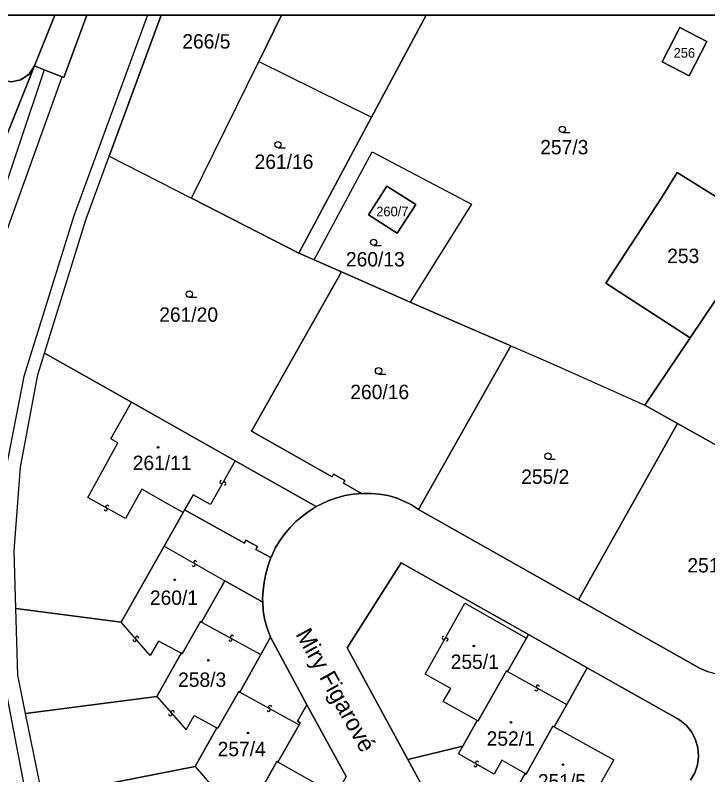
# Model space of a CAD drawing. Extents: x -598233 to -596890, y -1157848 to -1156431.
# Drawn here: x -598050.5 to -597968.6, y -1156520.7 to -1156430.9 of the extents above; entities that cross this region are included whole.
import ezdxf

# ---------------------------------------------------------------- set-up
doc = ezdxf.new("R2010")
doc.units = 0
for name, color, linetype in [('Level 1', 7, 'Continuous'), ('Level 11', 7, 'Continuous'), ('Level 13', 7, 'Continuous'), ('Level 3', 7, 'Continuous'), ('Level 4', 7, 'Continuous'), ('Level 5', 7, 'Continuous'), ('Level 60', 7, 'Continuous'), ('Vrstva 54', 7, 'Continuous'), ('Vrstva 60', 7, 'Continuous'), ('zajmove_uzemi', 7, 'Continuous')]:
    doc.layers.add(name, color=color, linetype=linetype)

msp = doc.modelspace()

# ---------------------------------------------------------------- linework, layer by layer
at = {"layer": 'Level 1'}
for p, q in [((-598048.23, -1156436.86), (-598045.825, -1156430.856)), ((-598045.825, -1156430.856), (-598048.23, -1156436.86)), ((-598033.252, -1156430.856), (-598039.38, -1156447.53)), ((-598021.7, -1156436.33), (-598018.991, -1156430.856)), ((-598008.35, -1156442.93), (-598001.898, -1156430.856))]:
    msp.add_line(p, q, dxfattribs=at)
for points in [[(-598042.02, -1156430.856), (-598044.76, -1156438.22), (-598044.96, -1156438.14)], [(-597968.71, -1156433.98), (-597971.89, -1156432.33), (-597973.99, -1156436.37), (-597970.81, -1156438.02), (-597968.71, -1156433.98)], [(-598048.23, -1156436.86), (-598048.86, -1156437.84), (-598049.82, -1156438.5), (-598050.97, -1156438.74), (-598052.11, -1156438.53), (-598058.73, -1156435.91), (-598060.17, -1156435.49), (-598061.67, -1156435.35), (-598091.63, -1156435.35)], [(-598029.66, -1156452.5), (-598021.7, -1156436.33)], [(-598021.7, -1156436.33), (-598008.35, -1156442.93)], [(-598048.23, -1156436.86), (-598052.09, -1156446.51), (-598058.06, -1156465.8), (-598060.81, -1156475.95), (-598063.01, -1156493.79)], [(-598048.23, -1156436.86), (-598052.09, -1156446.51), (-598058.06, -1156465.8), (-598060.81, -1156475.95), (-598063.01, -1156493.79), (-598062.86, -1156497.43), (-598060.95, -1156504.97)], [(-598047.06, -1156437.32), (-598048.23, -1156436.86)], [(-598044.96, -1156438.14), (-598047.06, -1156437.32)], [(-598016.96, -1156458.99), (-598008.35, -1156442.93)], [(-598015.16, -1156459.78), (-598008.29, -1156447.02), (-597996.52, -1156453.2), (-598003.78, -1156464.78)], [(-598047.04, -1156470.83), (-598042.14, -1156455.04), (-598039.38, -1156447.53)], [(-598039.38, -1156447.53), (-598029.66, -1156452.5)], [(-597962.08, -1156455.76), (-597972.2, -1156449.44), (-597974.06, -1156452.44), (-597980.65, -1156462.56), (-597970.69, -1156469.03)], [(-598003.13, -1156453.24), (-598006.55, -1156451.06), (-598008.73, -1156454.47), (-598005.32, -1156456.65), (-598003.13, -1156453.24)], [(-598016.96, -1156458.99), (-598029.66, -1156452.5)], [(-598015.16, -1156459.78), (-598016.96, -1156458.99)], [(-598011.92, -1156461.2), (-598015.16, -1156459.78)], [(-597964.87, -1156460.37), (-597964.92, -1156460.46), (-597970.69, -1156469.03)], [(-598009.53, -1156487.41), (-598011.67, -1156486.2), (-598011.5, -1156485.87), (-598012.85, -1156485.13), (-598013.02, -1156485.44), (-598022.56, -1156480.06), (-598011.92, -1156461.2)], [(-598003.78, -1156464.78), (-598011.92, -1156461.2)], [(-597991.89, -1156469.96), (-597997.36, -1156467.6), (-598003.78, -1156464.78)], [(-597970.69, -1156469.03), (-597976.04, -1156476.97)], [(-598002.81, -1156489.32), (-597991.89, -1156469.96)], [(-597991.89, -1156469.96), (-597986.88, -1156472.11), (-597976.04, -1156476.97)], [(-598050.42, -1156501.04), (-598050.62, -1156494.22), (-598049.88, -1156484.31), (-598047.84, -1156473.4), (-598047.04, -1156470.83)], [(-598036.75, -1156476.63), (-598047.04, -1156470.83)], [(-598024.47, -1156483.56), (-598036.75, -1156476.63)], [(-597972.16, -1156479.16), (-597976.04, -1156476.97)], [(-597983.9, -1156499.98), (-597972.16, -1156479.16)], [(-597950.9, -1156491.04), (-597972.16, -1156479.16)], [(-598014.89, -1156488.97), (-598024.47, -1156483.56)], [(-598009.53, -1156487.41), (-598010.52, -1156487.5), (-598011.51, -1156487.67), (-598012.47, -1156487.93), (-598013.42, -1156488.26), (-598014.33, -1156488.67), (-598014.89, -1156488.97)], [(-598002.81, -1156489.32), (-598003.65, -1156488.77), (-598004.54, -1156488.31), (-598005.46, -1156487.95), (-598006.43, -1156487.67), (-598007.41, -1156487.49), (-598008.41, -1156487.41), (-598009.53, -1156487.41)], [(-598030.48, -1156489.37), (-598030.64, -1156489.66)], [(-598020.25, -1156495.01), (-598022.03, -1156494.03), (-598021.84, -1156493.68), (-598023.22, -1156492.95), (-598023.4, -1156493.28), (-598030.48, -1156489.37)], [(-598014.89, -1156488.97), (-598015.74, -1156489.5), (-598016.54, -1156490.09), (-598017.3, -1156490.75), (-598018, -1156491.46), (-598018.65, -1156492.23), (-598019.23, -1156493.04), (-598019.74, -1156493.89), (-598020.16, -1156494.8), (-598020.25, -1156495.01)], [(-597983.9, -1156499.98), (-598002.81, -1156489.32)], [(-598030.64, -1156489.66), (-598032.89, -1156493.65)], [(-597950.9, -1156491.04), (-597962.27, -1156506.49), (-597962.96, -1156507.3), (-597963.74, -1156507.93), (-597964.63, -1156508.4), (-597965.59, -1156508.71), (-597966.58, -1156508.83), (-597967.59, -1156508.77), (-597968.56, -1156508.53), (-597969.48, -1156508.12), (-597983.9, -1156499.98)], [(-598032.89, -1156493.65), (-598037.96, -1156502.62)], [(-598020.25, -1156495.01), (-598020.59, -1156495.95), (-598020.86, -1156496.91), (-598021.06, -1156497.89), (-598021.18, -1156498.89), (-598021.24, -1156499.88), (-598021.23, -1156500.28)], [(-598004.05, -1156518.88), (-598011.24, -1156505.68), (-598004.85, -1156495.63), (-597989.81, -1156504.11)], [(-598025.71, -1156497.75), (-598028.45, -1156502.62)], [(-598021.23, -1156500.28), (-598025.71, -1156497.75)], [(-598020.29, -1156504.43), (-598020.75, -1156503.23), (-598021, -1156502.26), (-598021.16, -1156501.27), (-598021.23, -1156500.28)], [(-598037.96, -1156502.62), (-598050.42, -1156501.04)], [(-598049.27, -1156513.45), (-598050.2, -1156508.91), (-598050.42, -1156501.04)], [(-598028.45, -1156502.62), (-598028.57, -1156502.55), (-598030.74, -1156506.39), (-598030.86, -1156506.32)], [(-598021.44, -1156506.47), (-598020.29, -1156504.43)], [(-598020.29, -1156504.43), (-598016, -1156512.41)], [(-597992.27, -1156508.47), (-597990.04, -1156504.52)], [(-597990.04, -1156504.52), (-597989.81, -1156504.11)], [(-597982.85, -1156508.05), (-597989.81, -1156504.11)], [(-598030.86, -1156506.32), (-598033.74, -1156511.42)], [(-598023.94, -1156510.91), (-598021.44, -1156506.47)], [(-597995.85, -1156514.25), (-597995.73, -1156514.32), (-597992.39, -1156508.4), (-597992.27, -1156508.47)], [(-597985.28, -1156512.36), (-597982.85, -1156508.05)], [(-597982.85, -1156508.05), (-597972.23, -1156514.03), (-597971.9, -1156514.23), (-597971.13, -1156514.87), (-597970.5, -1156515.66), (-597970.04, -1156516.55), (-597969.76, -1156517.52), (-597969.69, -1156518.52), (-597969.82, -1156519.52), (-597970.14, -1156520.47), (-597970.65, -1156521.34)], [(-598026.64, -1156515.12), (-598026.52, -1156515.19), (-598024.06, -1156510.84), (-598023.94, -1156510.91)], [(-598033.74, -1156511.42), (-598049.27, -1156513.45)], [(-598016, -1156512.41), (-598017.1, -1156514.36), (-598016.8, -1156514.53), (-598016.93, -1156514.77)], [(-598011.37, -1156520.91), (-598016, -1156512.41)], [(-597986.78, -1156515.01), (-597985.28, -1156512.36)], [(-598047.27, -1156523.25), (-598049.27, -1156513.45)], [(-598016.93, -1156514.77), (-598019.43, -1156519.19)], [(-597997.57, -1156517.3), (-597995.85, -1156514.25)], [(-598029.23, -1156519.7), (-598026.64, -1156515.12)], [(-597990.21, -1156520.53), (-597990.09, -1156520.6), (-597986.9, -1156514.94), (-597986.78, -1156515.01)], [(-598004.05, -1156518.88), (-597997.57, -1156517.3)], [(-598019.43, -1156519.19), (-598019.55, -1156519.12), (-598022.01, -1156523.48), (-598022.13, -1156523.41)], [(-598004.05, -1156518.88), (-597996.8, -1156532.21)], [(-598047.27, -1156523.25), (-598029.23, -1156519.7)], [(-597993.07, -1156525.61), (-597990.21, -1156520.53)]]:
    msp.add_lwpolyline(points, dxfattribs=at)
at = {"layer": 'Level 13'}
for centre, start, end in [((-598026.1, -1156486.059), 97.66417, 330.25417), ((-598025.78, -1156486.242), 277.87863, 149.97662), ((-598039.792, -1156489.3), 188.14351, 60.24151), ((-598039.609, -1156488.98), 7.92906, 240.51906), ((-598029.392, -1156495.859), 187.43059, 60.02059), ((-598029.207, -1156495.541), 7.64504, 239.74304), ((-598036.381, -1156504.729), 168.12779, 40.22579), ((-598036.1, -1156504.49), 347.91334, 220.50334), ((-598025.039, -1156504.701), 188.38201, 60.97201), ((-598024.86, -1156504.379), 8.59646, 240.69446), ((-597999.82, -1156504.508), 98.00523, 330.10323), ((-597999.5, -1156504.691), 277.79078, 150.38078), ((-597988.689, -1156510.26), 8.27639, 240.37439), ((-597988.87, -1156510.58), 188.06193, 60.65193), ((-598020.529, -1156513.001), 188.31925, 60.90925), ((-598020.35, -1156512.679), 8.53371, 240.63171), ((-598032.16, -1156513.52), 168.06717, 40.65717), ((-598031.879, -1156513.281), 348.28162, 220.37962), ((-597995.889, -1156519.25), 7.79409, 240.38409), ((-597996.072, -1156519.57), 188.00855, 60.10655)]:
    msp.add_arc(centre, 0.184, start, end, dxfattribs=at)
at = {"layer": 'Level 3'}
for points in [[(-598034.862, -1156430.856), (-598043.55, -1156454.58), (-598049.48, -1156473.59), (-598051.59, -1156484.51)], [(-598047.06, -1156437.32), (-598055.87, -1156463.47), (-598060.05, -1156479.87), (-598060.95, -1156504.97)], [(-598054, -1156463.26), (-598044.96, -1156438.14)], [(-598030.64, -1156489.66), (-598031.58, -1156489.14), (-598035.53, -1156486.9), (-598037.47, -1156490.39), (-598041.92, -1156487.9), (-598039.98, -1156484.4), (-598038.35, -1156481.44), (-598039.19, -1156480.97), (-598036.75, -1156476.63)], [(-598024.47, -1156483.56), (-598027.4, -1156488.74), (-598029.44, -1156487.58), (-598030.48, -1156489.37)], [(-598032.89, -1156493.65), (-598025.71, -1156497.75)], [(-597995.85, -1156514.25), (-597999.87, -1156512.04), (-597998.99, -1156510.48), (-598002.02, -1156508.78), (-597997.31, -1156500.41), (-597990.04, -1156504.52)], [(-598030.86, -1156506.32), (-598033.55, -1156504.87), (-598034.53, -1156506.6), (-598037.96, -1156502.62)], [(-598028.45, -1156502.62), (-598021.44, -1156506.47)], [(-597992.27, -1156508.47), (-597985.28, -1156512.36)], [(-598051.92, -1156509.11), (-598045.73, -1156541.48), (-598042.43, -1156556.77), (-598039.68, -1156570.07), (-598035.04, -1156595.02), (-598033.77, -1156612.84), (-598035.27, -1156624.57), (-598039.64, -1156650.02), (-598039.81, -1156650.94), (-598043.59, -1156670.59), (-598049.32, -1156703.38), (-598051.22, -1156724.05)], [(-598023.94, -1156510.91), (-598016.93, -1156514.77)], [(-598033.74, -1156511.42), (-598030.3, -1156515.39), (-598029.32, -1156513.67), (-598026.64, -1156515.12)], [(-597986.78, -1156515.01), (-597979.71, -1156518.93), (-597984.93, -1156528.17), (-597987.97, -1156526.45), (-597988.84, -1156527.99), (-597993.07, -1156525.61)], [(-597990.21, -1156520.53), (-597992.94, -1156518.96), (-597993.86, -1156520.6), (-597998.09, -1156518.22), (-597997.57, -1156517.3)], [(-598012.59, -1156523.06), (-598019.43, -1156519.19)], [(-598029.23, -1156519.7), (-598025.77, -1156523.69), (-598024.76, -1156521.89), (-598022.13, -1156523.41)]]:
    msp.add_lwpolyline(points, dxfattribs=at)
at = {"layer": 'Level 5'}
for p, q in [((-597985.79, -1156444.73), (-597984.915, -1156444.73)), ((-598019.42, -1156446.55), (-598018.545, -1156446.55)), ((-598008.1, -1156458.1), (-598007.225, -1156458.1)), ((-598029.9, -1156464.22), (-598029.025, -1156464.22)), ((-598007.53, -1156473.29), (-598006.655, -1156473.29)), ((-597987.5, -1156483.38), (-597986.625, -1156483.38))]:
    msp.add_line(p, q, dxfattribs=at)
for centre, radius in [((-597985.79, -1156444.355), 0.375), ((-598019.42, -1156446.175), 0.375), ((-598008.1, -1156457.725), 0.375), ((-598029.9, -1156463.845), 0.375), ((-598007.53, -1156472.915), 0.375), ((-598033.59, -1156481.97), 0.09), ((-598033.59, -1156481.97), 0.0521), ((-597987.5, -1156483.005), 0.375), ((-598031.64, -1156497.63), 0.09), ((-598031.64, -1156497.63), 0.0521), ((-597996.26, -1156505.45), 0.09), ((-597996.26, -1156505.45), 0.0521), ((-598027.66, -1156507.16), 0.09), ((-598027.66, -1156507.16), 0.0521), ((-597991.87, -1156514.48), 0.09), ((-597991.87, -1156514.48), 0.0521), ((-598022.98, -1156515.74), 0.09), ((-598022.98, -1156515.74), 0.0521), ((-597985.71, -1156519.49), 0.09), ((-597985.71, -1156519.49), 0.0521)]:
    msp.add_circle(centre, radius, dxfattribs=at)
at = {"layer": 'Level 60'}
for points in [[(-597971.89, -1156432.33), (-597968.71, -1156433.98), (-597970.81, -1156438.02), (-597973.99, -1156436.37)], [(-598053, -1156568.63), (-598070.48, -1156497.77), (-598074.43, -1156498.05), (-598075.78, -1156496.36), (-598085.91, -1156458.14), (-598091.63, -1156435.35), (-598061.67, -1156435.35), (-598060.17, -1156435.49), (-598058.73, -1156435.91), (-598052.11, -1156438.53), (-598050.97, -1156438.74), (-598049.82, -1156438.5), (-598048.86, -1156437.84), (-598048.23, -1156436.86), (-598052.09, -1156446.51), (-598058.06, -1156465.8), (-598060.81, -1156475.95), (-598063.01, -1156493.79), (-598062.86, -1156497.43), (-598060.95, -1156504.97), (-598057.74, -1156526.78), (-598053.7, -1156549.77), (-598049.13, -1156568.65)], [(-598008.35, -1156442.93), (-598016.96, -1156458.99), (-598029.66, -1156452.5), (-598021.7, -1156436.33)], [(-598015.16, -1156459.78), (-598008.29, -1156447.02), (-597996.52, -1156453.2), (-598003.78, -1156464.78), (-598011.92, -1156461.2)], [(-598011.67, -1156486.2), (-598009.53, -1156487.41), (-598010.52, -1156487.5), (-598011.51, -1156487.67), (-598012.47, -1156487.93), (-598013.42, -1156488.26), (-598014.33, -1156488.67), (-598014.89, -1156488.97), (-598024.47, -1156483.56), (-598036.75, -1156476.63), (-598047.04, -1156470.83), (-598042.14, -1156455.04), (-598039.38, -1156447.53), (-598029.66, -1156452.5), (-598016.96, -1156458.99), (-598015.16, -1156459.78), (-598011.92, -1156461.2), (-598022.56, -1156480.06), (-598013.02, -1156485.44), (-598012.85, -1156485.13), (-598011.5, -1156485.87)], [(-597972.2, -1156449.44), (-597962.08, -1156455.76), (-597964.87, -1156460.37), (-597964.92, -1156460.46), (-597970.69, -1156469.03), (-597980.65, -1156462.56), (-597974.06, -1156452.44)], [(-598006.55, -1156451.06), (-598003.13, -1156453.24), (-598005.32, -1156456.65), (-598008.73, -1156454.47)], [(-598003.13, -1156453.24), (-598006.55, -1156451.06), (-598008.73, -1156454.47), (-598005.32, -1156456.65)], [(-597939.09, -1156474.97), (-597950.9, -1156491.04), (-597972.16, -1156479.16), (-597976.04, -1156476.97), (-597970.69, -1156469.03), (-597964.92, -1156460.46), (-597964.87, -1156460.37), (-597947.46, -1156470.23)], [(-597991.89, -1156469.96), (-598002.81, -1156489.32), (-598003.65, -1156488.77), (-598004.54, -1156488.31), (-598005.46, -1156487.95), (-598006.43, -1156487.67), (-598007.41, -1156487.49), (-598008.41, -1156487.41), (-598009.53, -1156487.41), (-598011.67, -1156486.2), (-598011.5, -1156485.87), (-598012.85, -1156485.13), (-598013.02, -1156485.44), (-598022.56, -1156480.06), (-598011.92, -1156461.2), (-598003.78, -1156464.78), (-597997.36, -1156467.6)], [(-597976.04, -1156476.97), (-597972.16, -1156479.16), (-597983.9, -1156499.98), (-598002.81, -1156489.32), (-597991.89, -1156469.96), (-597986.88, -1156472.11)], [(-598014.89, -1156488.97), (-598015.74, -1156489.5), (-598016.54, -1156490.09), (-598017.3, -1156490.75), (-598018, -1156491.46), (-598018.65, -1156492.23), (-598019.23, -1156493.04), (-598019.74, -1156493.89), (-598020.16, -1156494.8), (-598020.25, -1156495.01), (-598022.03, -1156494.03), (-598021.84, -1156493.68), (-598023.22, -1156492.95), (-598023.4, -1156493.28), (-598030.48, -1156489.37), (-598030.64, -1156489.66), (-598032.89, -1156493.65), (-598037.96, -1156502.62), (-598050.42, -1156501.04), (-598050.62, -1156494.22), (-598049.88, -1156484.31), (-598047.84, -1156473.4), (-598047.04, -1156470.83), (-598036.75, -1156476.63), (-598024.47, -1156483.56)], [(-597972.16, -1156479.16), (-597950.9, -1156491.04), (-597962.27, -1156506.49), (-597962.96, -1156507.3), (-597963.74, -1156507.93), (-597964.63, -1156508.4), (-597965.59, -1156508.71), (-597966.58, -1156508.83), (-597967.59, -1156508.77), (-597968.56, -1156508.53), (-597969.48, -1156508.12), (-597983.9, -1156499.98)], [(-598022.03, -1156494.03), (-598020.25, -1156495.01), (-598020.59, -1156495.95), (-598020.86, -1156496.91), (-598021.06, -1156497.89), (-598021.18, -1156498.89), (-598021.24, -1156499.88), (-598021.23, -1156500.28), (-598025.71, -1156497.75), (-598028.45, -1156502.62), (-598028.57, -1156502.55), (-598030.74, -1156506.39), (-598030.86, -1156506.32), (-598033.74, -1156511.42), (-598049.27, -1156513.45), (-598050.2, -1156508.91), (-598050.42, -1156501.04), (-598037.96, -1156502.62), (-598032.89, -1156493.65), (-598030.64, -1156489.66), (-598030.48, -1156489.37), (-598023.4, -1156493.28), (-598023.22, -1156492.95), (-598021.84, -1156493.68)], [(-598004.05, -1156518.88), (-598011.24, -1156505.68), (-598004.85, -1156495.63), (-597989.81, -1156504.11), (-597990.04, -1156504.52), (-597992.27, -1156508.47), (-597992.39, -1156508.4), (-597995.73, -1156514.32), (-597995.85, -1156514.25), (-597997.57, -1156517.3)], [(-598025.71, -1156497.75), (-598021.23, -1156500.28), (-598021.16, -1156501.27), (-598021, -1156502.26), (-598020.75, -1156503.23), (-598020.29, -1156504.43), (-598021.44, -1156506.47), (-598023.94, -1156510.91), (-598024.06, -1156510.84), (-598026.52, -1156515.19), (-598026.64, -1156515.12), (-598029.23, -1156519.7), (-598047.27, -1156523.25), (-598049.27, -1156513.45), (-598033.74, -1156511.42), (-598030.86, -1156506.32), (-598030.74, -1156506.39), (-598028.57, -1156502.55), (-598028.45, -1156502.62)], [(-598047.27, -1156523.25), (-598029.23, -1156519.7), (-598026.64, -1156515.12), (-598026.52, -1156515.19), (-598024.06, -1156510.84), (-598023.94, -1156510.91), (-598021.44, -1156506.47), (-598020.29, -1156504.43), (-598016, -1156512.41), (-598017.1, -1156514.36), (-598016.8, -1156514.53), (-598016.93, -1156514.77), (-598019.43, -1156519.19), (-598019.55, -1156519.12), (-598022.01, -1156523.48), (-598022.13, -1156523.41), (-598024.72, -1156527.99), (-598045.03, -1156534.17)], [(-598004.05, -1156518.88), (-597997.57, -1156517.3), (-597995.85, -1156514.25), (-597995.73, -1156514.32), (-597992.39, -1156508.4), (-597992.27, -1156508.47), (-597990.04, -1156504.52), (-597989.81, -1156504.11), (-597982.85, -1156508.05), (-597985.28, -1156512.36), (-597986.78, -1156515.01), (-597986.9, -1156514.94), (-597990.09, -1156520.6), (-597990.21, -1156520.53), (-597993.07, -1156525.61), (-597996.8, -1156532.21)], [(-598017.1, -1156514.36), (-598016, -1156512.41), (-598011.37, -1156520.91), (-598012.59, -1156523.06), (-598012.46, -1156523.12), (-598014.92, -1156527.48), (-598015.04, -1156527.41), (-598017.5, -1156531.77), (-598017.62, -1156531.7), (-598020.21, -1156536.27), (-598042.75, -1156545.29), (-598043.59, -1156541.23), (-598045.03, -1156534.17), (-598024.72, -1156527.99), (-598022.13, -1156523.41), (-598022.01, -1156523.48), (-598019.55, -1156519.12), (-598019.43, -1156519.19), (-598016.93, -1156514.77), (-598016.8, -1156514.53)]]:
    msp.add_lwpolyline(points, close=True, dxfattribs=at)
for points in [[(-598011.37, -1156520.91), (-598016, -1156512.41), (-598020.29, -1156504.43), (-598020.75, -1156503.23), (-598021, -1156502.26), (-598021.16, -1156501.27), (-598021.23, -1156500.28), (-598021.24, -1156499.88), (-598021.18, -1156498.89), (-598021.06, -1156497.89), (-598020.86, -1156496.91), (-598020.59, -1156495.95), (-598020.25, -1156495.01), (-598020.16, -1156494.8), (-598019.74, -1156493.89), (-598019.23, -1156493.04), (-598018.65, -1156492.23), (-598018, -1156491.46), (-598017.3, -1156490.75), (-598016.54, -1156490.09), (-598015.74, -1156489.5), (-598014.89, -1156488.97), (-598014.33, -1156488.67), (-598013.42, -1156488.26), (-598012.47, -1156487.93), (-598011.51, -1156487.67), (-598010.52, -1156487.5), (-598009.53, -1156487.41), (-598008.41, -1156487.41), (-598007.41, -1156487.49), (-598006.43, -1156487.67), (-598005.46, -1156487.95), (-598004.54, -1156488.31), (-598003.65, -1156488.77), (-598002.81, -1156489.32), (-597983.9, -1156499.98), (-597969.48, -1156508.12), (-597968.56, -1156508.53)], [(-597970.65, -1156521.34), (-597970.14, -1156520.47), (-597969.82, -1156519.52), (-597969.69, -1156518.52), (-597969.76, -1156517.52), (-597970.04, -1156516.55), (-597970.5, -1156515.66), (-597971.13, -1156514.87), (-597971.9, -1156514.23), (-597972.23, -1156514.03), (-597982.85, -1156508.05), (-597989.81, -1156504.11), (-598004.85, -1156495.63), (-598011.24, -1156505.68), (-598004.05, -1156518.88), (-597996.8, -1156532.21)], [(-597993.07, -1156525.61), (-597990.21, -1156520.53), (-597990.09, -1156520.6), (-597986.9, -1156514.94), (-597986.78, -1156515.01), (-597985.28, -1156512.36), (-597982.85, -1156508.05), (-597972.23, -1156514.03), (-597971.9, -1156514.23), (-597971.13, -1156514.87), (-597970.5, -1156515.66), (-597970.04, -1156516.55), (-597969.76, -1156517.52), (-597969.69, -1156518.52), (-597969.82, -1156519.52), (-597970.14, -1156520.47), (-597970.65, -1156521.34)]]:
    msp.add_lwpolyline(points, dxfattribs=at)
at = {"layer": 'Vrstva 54'}
for p, q in [((-598045.825, -1156430.856), (-598048.23, -1156436.86)), ((-598048.23, -1156436.86), (-598052.09, -1156446.51))]:
    msp.add_line(p, q, dxfattribs=at)
at = {"layer": 'Vrstva 60'}
for points in [[(-598052.09, -1156446.51), (-598048.23, -1156436.86), (-598045.825, -1156430.856), (-598232.89, -1156430.856)], [(-596983.041, -1156430.856), (-598045.825, -1156430.856), (-598048.23, -1156436.86), (-598052.09, -1156446.51)], [(-598047.27, -1156523.25), (-598049.27, -1156513.45), (-598050.2, -1156508.91), (-598050.42, -1156501.04), (-598050.62, -1156494.22), (-598049.88, -1156484.31), (-598047.84, -1156473.4), (-598047.04, -1156470.83), (-598042.14, -1156455.04), (-598039.38, -1156447.53), (-598033.252, -1156430.856), (-598042.02, -1156430.856), (-598044.76, -1156438.22), (-598044.96, -1156438.14), (-598047.06, -1156437.32), (-598048.23, -1156436.86), (-598052.09, -1156446.51)]]:
    msp.add_lwpolyline(points, dxfattribs=at)
for points in [[(-598045.825, -1156430.856), (-598106.137, -1156430.856), (-598104.62, -1156435.35), (-598061.67, -1156435.35), (-598060.17, -1156435.49), (-598058.73, -1156435.91), (-598052.11, -1156438.53), (-598050.97, -1156438.74), (-598049.82, -1156438.5), (-598048.86, -1156437.84), (-598048.23, -1156436.86)], [(-598042.02, -1156430.856), (-598045.825, -1156430.856), (-598048.23, -1156436.86), (-598047.06, -1156437.32), (-598044.96, -1156438.14), (-598044.76, -1156438.22)], [(-598018.991, -1156430.856), (-598033.252, -1156430.856), (-598039.38, -1156447.53), (-598029.66, -1156452.5), (-598021.7, -1156436.33)], [(-598001.898, -1156430.856), (-598018.991, -1156430.856), (-598021.7, -1156436.33), (-598008.35, -1156442.93)], [(-597964.656, -1156430.856), (-598001.898, -1156430.856), (-598008.35, -1156442.93), (-598016.96, -1156458.99), (-598015.16, -1156459.78), (-598008.29, -1156447.02), (-597996.52, -1156453.2), (-598003.78, -1156464.78), (-597997.36, -1156467.6), (-597991.89, -1156469.96), (-597986.88, -1156472.11), (-597976.04, -1156476.97), (-597970.69, -1156469.03), (-597980.65, -1156462.56), (-597974.06, -1156452.44), (-597972.2, -1156449.44), (-597962.08, -1156455.76), (-597951.54, -1156438.31), (-597956.88, -1156434.45), (-597962.18, -1156432)], [(-597970.81, -1156438.02), (-597973.99, -1156436.37), (-597971.89, -1156432.33), (-597968.71, -1156433.98)]]:
    msp.add_lwpolyline(points, close=True, dxfattribs=at)
at = {"layer": 'zajmove_uzemi'}
msp.add_lwpolyline([(-598232.89, -1156430.856), (-596890.462, -1156430.856), (-596890.462, -1157848.461), (-598232.89, -1157848.461)], close=True, dxfattribs=at)

# ---------------------------------------------------------------- texts
at = {"layer": 'Level 11'}
msp.add_text('Miry Figarové', height=2, rotation=299.04039, dxfattribs=at).set_placement((-598017.392, -1156504.064))
at = {"layer": 'Level 4'}
for s, height, p in [('266/5', 1.7, (-598030.736, -1156434.8)), ('256', 1.14, (-597972.64, -1156435.88)), ('257/3', 1.7, (-597988.407, -1156447.31)), ('261/16', 1.7, (-598022.188, -1156449.03)), ('260/7', 1.14, (-598007.805, -1156454.64)), ('260/13', 1.7, (-598011.386, -1156460.57)), ('253', 1.7, (-597973.397, -1156460.17)), ('261/20', 1.7, (-598033.464, -1156467.11)), ('260/16', 1.7, (-598010.869, -1156476.26)), ('261/11', 1.7, (-598036.601, -1156484.65)), ('255/2', 1.7, (-597990.662, -1156486.28)), ('251/6', 1.7, (-597971.009, -1156496.76)), ('260/1', 1.7, (-598034.571, -1156500.59)), ('255/1', 1.7, (-597999, -1156508.17)), ('258/3', 1.7, (-598031.236, -1156510.29)), ('252/1', 1.7, (-597994.744, -1156517.25)), ('257/4', 1.7, (-598026.56, -1156518.49)), ('251/5', 1.7, (-597988.69, -1156522.31))]:
    msp.add_text(s, height=height, dxfattribs=at).set_placement(p)

doc.saveas('drawing.dxf')
